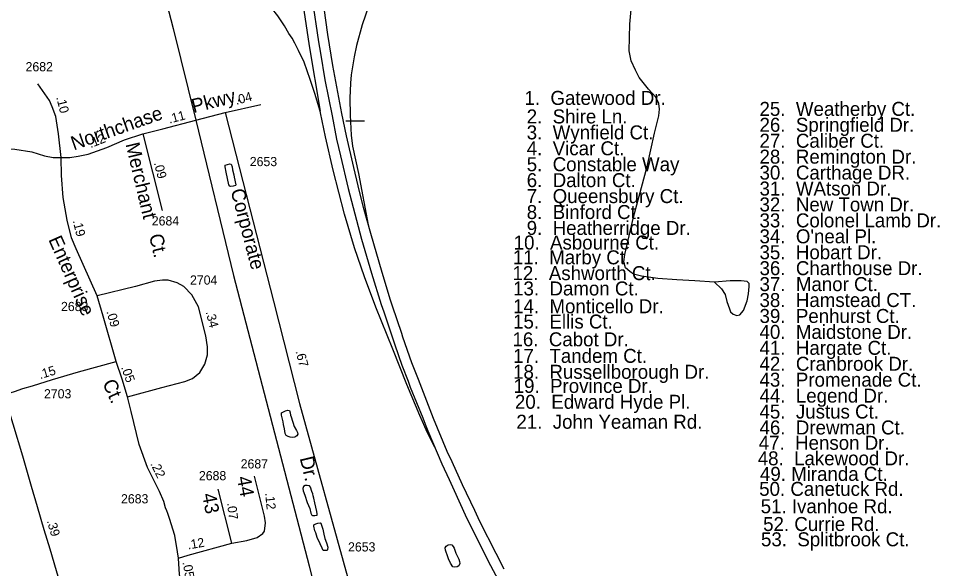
# Model space of a CAD drawing. Extents: x 2290055 to 2389491, y 66597 to 237875.
# Drawn here: x 2338749 to 2345012, y 204097 to 207836 of the extents above; entities that cross this region are included whole.
import ezdxf

# ---------------------------------------------------------------- set-up
doc = ezdxf.new("R2010")
doc.units = 0
for name, color, linetype in [('Exist Hydrographic Pond Under 1500 Sq Ft', 7, 'Continuous'), ('Exist Road Non-System Type 51', 7, 'Continuous'), ('Exist Road Primary Interstate Divided Center Attributed', 7, 'Continuous'), ('Exist Road Primary Interstate Ramp 1 Lane Attributed', 7, 'Continuous'), ('Exist Road Primary Interstate Structure Ovrhead Sign CELL', 7, 'Continuous'), ('Exist Road Primary US Attributed', 7, 'Continuous'), ('Exist Road Primary US Mileage Hundredths English Label', 7, 'Continuous'), ('Exist Road Secondary Mileage Hundredths English Label', 7, 'Continuous'), ('Exist Road Secondary Type 51 Attributed', 7, 'Continuous'), ('Exist Road Secondary Type 51 Label', 7, 'Continuous'), ('Exist Road Secondary Type 51 Number Label', 7, 'Continuous'), ('Exist Utilities Electrical Transmission Line', 7, 'Continuous')]:
    doc.layers.add(name, color=color, linetype=linetype)

msp = doc.modelspace()

# ---------------------------------------------------------------- linework, layer by layer
at = {"layer": 'Exist Hydrographic Pond Under 1500 Sq Ft'}
for points in [[(2340193.4, 206695), (2340187.1, 206695.3), (2340180.9, 206704.8), (2340162.1, 206792.2), (2340155.4, 206828.4), (2340154.6, 206839.7), (2340187.9, 206847.3), (2340195.6, 206846.9), (2340201.6, 206828.4), (2340204.6, 206808.2), (2340214.9, 206773.7), (2340216.9, 206757.5), (2340226.6, 206705.5), (2340225.1, 206700.5), (2340208.6, 206696.4), (2340193.4, 206695)], [(2340613.2, 204988.9), (2340597.2, 204990.3), (2340583, 204995), (2340573.7, 205000), (2340569.5, 205002.3), (2340562, 205016.1), (2340559, 205047.3), (2340552, 205077.3), (2340549.2, 205093.7), (2340539, 205140.3), (2340537.2, 205155.6), (2340551.5, 205163.6), (2340565.5, 205169.1), (2340581, 205172.9), (2340592.5, 205170.5), (2340598, 205156), (2340599.2, 205140.5), (2340602.7, 205127.4), (2340625.2, 205062.9), (2340639.5, 205034.7), (2340647.2, 205021.7), (2340650.2, 205009.8), (2340643, 204999), (2340629, 204991.1), (2340613.2, 204988.9)], [(2340749.2, 204457.3), (2340764.5, 204458.4), (2340779.5, 204460.5), (2340781, 204469.1), (2340779, 204484), (2340763.7, 204545.1), (2340757.7, 204575.7), (2340753.2, 204591.4), (2340750, 204606.3), (2340743.5, 204621), (2340735.5, 204650.7), (2340728.5, 204659.8), (2340713.5, 204662.6), (2340698, 204660.8), (2340687.5, 204656), (2340684, 204640.7), (2340685.5, 204625), (2340697.5, 204597), (2340713.2, 204547.4), (2340731, 204505.5), (2340738.2, 204474.4), (2340744.2, 204459.5), (2340749.2, 204457.3)], [(2340832, 204219.8), (2340820.7, 204221.1), (2340813.7, 204235.4), (2340801.7, 204266.4), (2340781.2, 204308.2), (2340771, 204339), (2340765, 204354.3), (2340757, 204385), (2340758.5, 204395.6), (2340770.7, 204400.9), (2340785.5, 204405.5), (2340800.5, 204408.4), (2340806.2, 204406.2), (2340818.7, 204364.7), (2340825.7, 204332.1), (2340833.5, 204301.7), (2340843.7, 204272.3), (2340852, 204242.4), (2340851.7, 204226.7), (2340847.5, 204220.7), (2340832, 204219.8)], [(2341716.5, 204107.1), (2341704, 204108.6), (2341687.5, 204134.8), (2341674.2, 204163), (2341668.5, 204177.9), (2341653.5, 204222.7), (2341649.7, 204238), (2341658.5, 204250.2), (2341671.2, 204259), (2341687, 204260.4), (2341695.2, 204258.3), (2341705, 204246.6), (2341711.2, 204235.8), (2341723.7, 204202.7), (2341742.7, 204161), (2341748, 204146.1), (2341750.5, 204131), (2341744.5, 204116.9), (2341731.5, 204109.2), (2341716.5, 204107.1)]]:
    msp.add_lwpolyline(points, dxfattribs=at)
at = {"layer": 'Exist Road Non-System Type 51'}
msp.add_lwpolyline([(2343482.4, 206043.7), (2343348, 206052.1), (2343226.1, 206060.5), (2343095.9, 206068.9), (2342986.7, 206085.7), (2342932.1, 206098.3), (2342906.9, 206115.2), (2342877.5, 206140.4), (2342864.9, 206182.4), (2342873.3, 206232.8), (2342932.1, 206485), (2343024.5, 206829.6), (2343074.9, 207056.6), (2343104.3, 207174.3), (2343108.5, 207220.5), (2343104.3, 207258.3), (2343083.3, 207300.4), (2343032.9, 207355), (2342969.9, 207434.8), (2342944.7, 207485.3), (2342915.3, 207548.3), (2342902.7, 207615.6), (2342906.9, 207796.3), (2342940.5, 208174.5)], dxfattribs=at)
msp.add_lwpolyline([(2343482.4, 206043.7), (2343528.6, 205997.5), (2343553.8, 205959.6), (2343566.4, 205913.4), (2343583.2, 205863), (2343591.6, 205842), (2343608.4, 205825.2), (2343633.6, 205816.7), (2343654.6, 205821), (2343679.8, 205850.4), (2343705, 205917.6), (2343713.4, 205963.8), (2343717.6, 206014.3), (2343717.6, 206035.3), (2343705, 206047.9), (2343663, 206052.1), (2343587.4, 206052.1)], close=True, dxfattribs=at)
at = {"layer": 'Exist Road Primary Interstate Divided Center Attributed'}
for points in [[(2342052.1, 204093), (2341996.7, 204199.3), (2341887.4, 204417.5), (2341851.7, 204492.2), (2341768.4, 204665.4), (2341698.5, 204821.6), (2341664.8, 204892.1), (2341571.3, 205118.3), (2341468.6, 205381.9), (2341424.6, 205496.4), (2341363.8, 205669.8), (2341355.1, 205694.4), (2341292.1, 205881.3), (2341279.8, 205920.7), (2341221.8, 206109.3), (2341144.4, 206373.9), (2341096.2, 206551), (2341058.8, 206698.5), (2341029.1, 206823.8), (2340980.2, 207038.3), (2340948.3, 207190.2), (2340886.6, 207515.3), (2340852.4, 207727.6), (2340805.6, 208070.8)], [(2340747.1, 207969.2), (2340790.4, 207678), (2340803.1, 207600.8), (2340833.4, 207418.3), (2340881.4, 207174.3), (2340912.2, 207015), (2340938.8, 206902.4), (2340991.2, 206679.4), (2341081, 206336.6), (2341150.3, 206104.4), (2341215.7, 205892.4), (2341234.2, 205841.8), (2341309.4, 205617.4), (2341356.4, 205480.5), (2341398.1, 205370.8), (2341413.8, 205329.8), (2341498.7, 205120.8), (2341515.9, 205077.8), (2341531.9, 205032.3), (2341628.1, 204809.2), (2341677.8, 204703), (2341710.9, 204627.1), (2341785.7, 204463.1), (2341939.9, 204152.8), (2342100.1, 203856)]]:
    msp.add_lwpolyline(points, dxfattribs=at)
at = {"layer": 'Exist Road Primary Interstate Ramp 1 Lane Attributed'}
for points in [[(2340800.7, 207205.2), (2340764.4, 207326.5), (2340733.6, 207421.5), (2340691.2, 207538.3), (2340653.7, 207618), (2340627.9, 207669.2), (2340609.6, 207701.3), (2340587.7, 207734.6), (2340557.7, 207786.9), (2340512.1, 207853.7), (2340470.7, 207909.2), (2340438.9, 207948.4), (2340422.1, 207967.3), (2340364.2, 208031), (2340306.3, 208089.6), (2340265.8, 208125.8), (2340211.3, 208173.7), (2340116.9, 208243.4), (2340074.7, 208272.9), (2340015.4, 208310.8), (2339852.4, 208399.6), (2339605.8, 208524.6), (2339526, 208562)], [(2340653.5, 208201.7), (2340658.1, 208153.7), (2340690.7, 207892.7), (2340727.2, 207649.9), (2340800.7, 207205.2)], [(2341128.6, 207917.3), (2341085.7, 207792.3), (2341048.3, 207652.9), (2341031.6, 207574.9), (2341010.9, 207452.6), (2341007.9, 207396), (2341003.1, 207293.6), (2341004.9, 207178.2), (2341011.5, 207041.9), (2341021.6, 206967.8), (2341062.1, 206782.9), (2341128.2, 206433.2)], [(2341578.5, 204924.1), (2341530.5, 205018.7), (2341478.2, 205136.9), (2341390.2, 205349.3), (2341295, 205589), (2341179.7, 205872.9), (2341101.4, 206080.7), (2341034.5, 206276.9), (2340965.5, 206506.8), (2340888.3, 206804.2), (2340837.2, 207031.4), (2340803.8, 207195), (2340800.7, 207205.2)]]:
    msp.add_lwpolyline(points, dxfattribs=at)
at = {"layer": 'Exist Road Primary Interstate Structure Ovrhead Sign CELL'}
msp.add_line((2340975.2, 207139.9), (2341101.7, 207139.9), dxfattribs=at)
at = {"layer": 'Exist Road Primary US Attributed'}
msp.add_lwpolyline([(2339244.6, 203283.4), (2339237.2, 203301.9), (2339214.5, 203370.8), (2339190.9, 203452.1), (2339155.8, 203578.5), (2339142.5, 203629.1), (2339074.4, 203864.2), (2339046.1, 203955.1), (2339013.1, 204065.5), (2338992.1, 204136.3), (2338964.7, 204229.9), (2338925.3, 204359.9), (2338879, 204516.9), (2338837.9, 204655.6), (2338778.8, 204860.3), (2338713.7, 205077.6), (2338652.7, 205281)], dxfattribs=at)
at = {"layer": 'Exist Road Secondary Type 51 Attributed'}
for p, q in [((2340154.8, 207196.3), (2340396.6, 207250.8)), ((2339595.9, 207052.6), (2339726.1, 206531.6)), ((2340199.7, 204269.9), (2340108.2, 204636.1))]:
    msp.add_line(p, q, dxfattribs=at)
for points in [[(2339039.4, 206892), (2339021.6, 207052.8), (2339003, 207169.3), (2338979.5, 207234.4), (2338959.9, 207278), (2338881.4, 207392.2)], [(2339595.9, 207052.6), (2339731.7, 207086.6), (2339954.8, 207144.1), (2340154.8, 207196.3)], [(2340154.8, 207196.3), (2340322.8, 206541.1), (2340484.1, 205914.5), (2340659.7, 205218.8), (2340997.9, 204001.4), (2341040.4, 203762.8)], [(2339039.4, 206892), (2339098.7, 206892), (2339155.3, 206900.5), (2339223.6, 206914.3), (2339350.7, 206959.9), (2339469.6, 207011), (2339595.9, 207052.6)], [(2338192.3, 206849.2), (2338330.5, 206883.8), (2338473.3, 206917.2), (2338549.5, 206936.2), (2338591.8, 206948.7), (2338637.1, 206954.3), (2338724.9, 206948.7), (2338841, 206928.8), (2338926, 206903.3), (2338985.4, 206892), (2339039.4, 206892)], [(2339284.6, 205950.1), (2339141.2, 206270.9), (2339110.6, 206344.7), (2339081.7, 206465.3), (2339053.4, 206618.3), (2339042.1, 206768.5), (2339039.4, 206892)], [(2339491.2, 205265.1), (2339724.5, 205328), (2339880.2, 205367.6), (2339934, 205389.7), (2339982.2, 205430), (2340016.1, 205486.6), (2340036, 205549), (2340036, 205605.1), (2340024.6, 205679.3), (2339974.3, 205875.4), (2339928.4, 205957.5), (2339874.6, 206014.2), (2339829.3, 206038.6), (2339767, 206056.7), (2339730.1, 206058.4), (2339673.5, 206051), (2339546.1, 206014.2), (2339284.6, 205950.1)], [(2339412.9, 205504.8), (2339325.2, 205811.9), (2339284.6, 205950.1)], [(2338652.7, 205281), (2338722.3, 205301.4), (2338779.1, 205321.7), (2338845, 205340.2), (2338982, 205382.4), (2339158.2, 205435.1), (2339412.9, 205504.8)], [(2339491.2, 205265.1), (2339455.5, 205384.1), (2339412.9, 205504.8)], [(2339836.9, 204169), (2339831.2, 204211.9), (2339813.9, 204323), (2339777.2, 204436.5), (2339764.4, 204472.4), (2339757.8, 204489.1), (2339750, 204509.3), (2339737.9, 204552.6), (2339707.7, 204620), (2339627.6, 204783.7), (2339570.8, 204940.7), (2339515.4, 205164.7), (2339491.2, 205265.1)], [(2340199.7, 204269.9), (2340301.8, 204288.7), (2340371.9, 204308.7), (2340412, 204335.5), (2340422, 204352.2), (2340428.7, 204408.9), (2340422, 204452.4), (2340355.2, 204726.2)], [(2339836.9, 204169), (2339904.6, 204188.5), (2340199.7, 204269.9)], [(2339881.4, 203899.9), (2339864.2, 203951.6), (2339845.3, 204056.7), (2339836.9, 204169)]]:
    msp.add_lwpolyline(points, dxfattribs=at)
at = {"layer": 'Exist Utilities Electrical Transmission Line'}
for points in [[(2339143.5, 210301.6), (2339802.6, 207767.3), (2339954.8, 207144.1)], [(2339954.8, 207144.1), (2340212.4, 206089), (2340726.2, 204114.9), (2340726, 204112.9), (2340828.6, 203715.5)]]:
    msp.add_lwpolyline(points, dxfattribs=at)

# ---------------------------------------------------------------- texts
at = {"layer": 'Exist Road Primary US Mileage Hundredths English Label'}
msp.add_text('.39', height=62.5, rotation=286.14374, dxfattribs=at).set_placement((2338941.9, 204421.2))
at = {"layer": 'Exist Road Secondary Mileage Hundredths English Label'}
for s, rotation, p in [('.10', 284.01103, (2339006.4, 207299.5)), ('.04', 14.88982, (2340230.9, 207248.8)), ('.11', 14.88982, (2339776.9, 207121.4)), ('.12', 21.81276, (2339240.3, 206954.3)), ('.09', 284.38463, (2339669.7, 206854.2)), ('.19', 283.48792, (2339118.4, 206461.4)), ('.09', 285.9322, (2339347.1, 205844.1)), ('.34', 284.38703, (2340022.3, 205840.9)), ('.67', 284.60291, (2340633.2, 205573.5)), ('.15', 16.65223, (2338897.4, 205384.5)), ('.05', 289.42878, (2339446.4, 205465.1)), ('.22', 296.08154, (2339644.9, 204809.5)), ('.12', 275.72901, (2340426.4, 204610.5)), ('.07', 276.96729, (2340167.5, 204541.7)), ('.12', 9.61741, (2339903.6, 204227)), ('.05', 280.14785, (2339864.9, 204140.2))]:
    msp.add_text(s, height=62.5, rotation=rotation, dxfattribs=at).set_placement(p)
at = {"layer": 'Exist Road Secondary Type 51 Label'}
for s, rotation, p in [('Pkwy.', 14.25512, (2339940, 207192.6)), ('Northchase', 19.44004, (2339126, 206938.7)), ('Merchant', 283.36372, (2339477.3, 206981.9)), ('Corporate', 284.79956, (2340191.1, 206666.7)), ('Enterprise', 293.95001, (2338951.4, 206333.9)), ('Ct.', 283.36372, (2339636.5, 206360.9)), ('Ct.', 293.95001, (2339318.8, 205359.2)), ('Dr.', 283.55752, (2340661.4, 204848)), ('44', 280.68491, (2340234.3, 204717)), ('43', 280.43748, (2339998.2, 204601.8))]:
    msp.add_text(s, height=95, rotation=rotation, dxfattribs=at).set_placement(p)
for s, p in [('1.  Gatewood Dr.', (2342189.9, 207248.6)), ('25.  Weatherby Ct.', (2343788, 207174.1)), ('2.  Shire Ln.', (2342205.2, 207122.6)), ('3.  Wynfield Ct.', (2342205.2, 207014.4)), ('26.  Springfield Dr.', (2343788, 207065.8)), ('27.  Caliber Ct.', (2343788, 206957.5)), ('4.  Vicar Ct.', (2342205.2, 206906.1)), ('28.  Remington Dr.', (2343788, 206849.3)), ('5.  Constable Way', (2342205.2, 206797.8)), ('30.  Carthage DR.', (2343788, 206741)), ('6.  Dalton Ct.', (2342205.2, 206689.6)), ('7.  Queensbury Ct.', (2342205.2, 206581.3)), ('31.  WAtson Dr.', (2343788, 206632.7)), ('32.  New Town Dr.', (2343788, 206524.5)), ('8.  Binford Ct.', (2342205.2, 206473)), ('33.  Colonel Lamb Dr.', (2343788, 206416.2)), ('9.  Heatherridge Dr.', (2342205.2, 206364.8)), ('10.  Asbourne Ct.', (2342116.7, 206265.8)), ("34.  O'neal Pl.", (2343788, 206307.9)), ('35.  Hobart Dr.', (2343788, 206199.7)), ('11.  Marby Ct.', (2342110.8, 206165)), ('36.  Charthouse Dr.', (2343788, 206091.4)), ('12.  Ashworth Ct.', (2342108.4, 206057.6)), ('13.  Damon Ct.', (2342112.6, 205953.6)), ('37.  Manor Ct.', (2343788, 205983.1)), ('14.  Monticello Dr.', (2342112.6, 205832.7)), ('38.  Hamstead CT.', (2343788, 205874.9)), ('39.  Penhurst Ct.', (2343788, 205766.6)), ('15.  Ellis Ct.', (2342112.6, 205728.7)), ('40.  Maidstone Dr.', (2343788, 205658.3)), ('16.  Cabot Dr.', (2342108.4, 205607.8)), ('41.  Hargate Ct.', (2343788, 205550.1)), ('17.  Tandem Ct.', (2342112.6, 205495.4)), ('42.  Cranbrook Dr.', (2343788, 205441.8)), ('18.  Russellborough Dr.', (2342112.6, 205387.1)), ('43.  Promenade Ct.', (2343788, 205333.5)), ('19.  Province Dr.', (2342116.7, 205291.4)), ('44.  Legend Dr.', (2343788, 205225.2)), ('20.  Edward Hyde Pl.', (2342125.1, 205183.1)), ('45.  Justus Ct.', (2343788, 205117)), ('21.  John Yeaman Rd.', (2342135, 205047.7)), ('46.  Drewman Ct.', (2343788, 205008.7)), ('47.  Henson Dr.', (2343782.7, 204904.7)), ('48.  Lakewood Dr.', (2343775.9, 204798.9)), ('49. Miranda Ct.', (2343791.1, 204693.4)), ('50. Canetuck Rd.', (2343785.8, 204591.5)), ('51. Ivanhoe Rd.', (2343795.9, 204473)), ('52. Currie Rd.', (2343812.6, 204352.5)), ('53.  Splitbrook Ct.', (2343798, 204248.5))]:
    msp.add_text(s, height=95, dxfattribs=at).set_placement(p)
at = {"layer": 'Exist Road Secondary Type 51 Number Label'}
for s, p in [('2682', (2338798, 207476.9)), ('2653', (2340322.5, 206832.3)), ('2684', (2339656.2, 206429.2)), ('2704', (2339916, 206027.1)), ('2683', (2339039, 205847.2)), ('2703', (2338923.3, 205254)), ('2687', (2340260.5, 204777.7)), ('2688', (2339976.6, 204697.4)), ('2683', (2339446.9, 204540.2)), ('2653', (2340990.6, 204213.5))]:
    msp.add_text(s, height=62.5, dxfattribs=at).set_placement(p)

doc.saveas('drawing.dxf')
